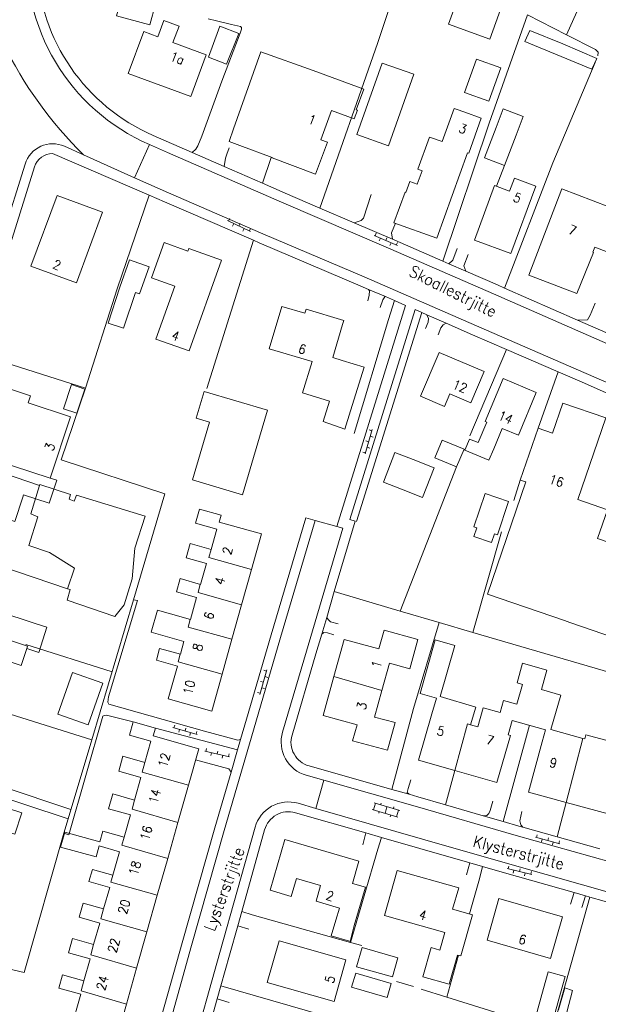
# Model space of a CAD drawing. Header units: metres. Extents: x 189705 to 199106, y 581686 to 588448.
# Tile 484 of 555: x 198081 to 198182, y 585615 to 585786. Entities that reach past the tile are written whole.
import ezdxf

# ---------------------------------------------------------------- set-up
doc = ezdxf.new("R2010")
doc.units = ezdxf.units.M
doc.layers.add('B-WA-OG-GBKN-G', color=7, linetype='Continuous', lineweight=18)
doc.styles.add('Style-STANDARD', font='STANDARD.shx')

msp = doc.modelspace()

# ---------------------------------------------------------------- linework, layer by layer
at = {"layer": 'B-WA-OG-GBKN-G'}
for p, q in [((198117.285, 585750.879), (198121.268, 585749.008)), ((198117.679, 585751.246), (198117.466, 585750.794)), ((198118.372, 585750.369), (198118.159, 585749.916)), ((198119.489, 585750.396), (198119.277, 585749.944)), ((198120.182, 585749.518), (198119.969, 585749.066)), ((198121.3, 585749.546), (198121.087, 585749.093)), ((198142.712, 585748.318), (198146.752, 585746.575)), ((198143.094, 585748.697), (198142.896, 585748.238)), ((198143.814, 585747.842), (198143.616, 585747.383)), ((198144.93, 585747.905), (198144.732, 585747.446)), ((198145.651, 585747.05), (198145.453, 585746.591)), ((198146.767, 585747.113), (198146.569, 585746.654)), ((198141.18, 585710.419), (198142.403, 585714.646)), ((198141.867, 585714.593), (198142.347, 585714.454)), ((198142.069, 585713.493), (198142.549, 585713.354)), ((198141.311, 585712.671), (198141.791, 585712.533)), ((198141.513, 585711.572), (198141.994, 585711.433)), ((198140.755, 585710.75), (198141.235, 585710.611)), ((198122.933, 585668.739), (198124.125, 585672.975)), ((198123.589, 585672.918), (198124.071, 585672.782)), ((198123.048, 585670.992), (198123.529, 585670.857)), ((198123.8, 585671.82), (198124.281, 585671.684)), ((198122.506, 585669.067), (198122.987, 585668.932)), ((198123.258, 585669.894), (198123.739, 585669.759)), ((198107.819, 585662.977), (198112.056, 585661.789)), ((198108.147, 585663.405), (198108.012, 585662.923)), ((198108.975, 585662.653), (198108.84, 585662.172)), ((198110.072, 585662.865), (198109.937, 585662.383)), ((198110.9, 585662.113), (198110.765, 585661.632)), ((198111.998, 585662.325), (198111.863, 585661.843)), ((198113.358, 585658.889), (198117.648, 585657.912)), ((198113.664, 585659.332), (198113.553, 585658.844)), ((198114.528, 585658.622), (198114.417, 585658.135)), ((198115.614, 585658.888), (198115.503, 585658.4)), ((198116.478, 585658.178), (198116.367, 585657.691)), ((198117.564, 585658.444), (198117.453, 585657.956)), ((198142.405, 585648.762), (198146.811, 585647.442)), ((198142.941, 585649.854), (198142.597, 585648.705)), ((198142.749, 585649.912), (198147.156, 585648.592)), ((198143.604, 585648.403), (198143.518, 585648.116)), ((198143.939, 585649.869), (198143.853, 585649.581)), ((198144.953, 585649.252), (198144.608, 585648.102)), ((198146.14, 585649.209), (198146.054, 585648.922)), ((198146.964, 585648.649), (198146.62, 585647.499)), ((198145.614, 585647.801), (198145.528, 585647.513)), ((198170.693, 585643.965), (198174.935, 585642.795)), ((198171.019, 585644.394), (198170.886, 585643.912)), ((198171.85, 585643.646), (198171.717, 585643.164)), ((198172.947, 585643.862), (198172.814, 585643.38)), ((198174.875, 585643.33), (198174.742, 585642.848)), ((198173.778, 585643.114), (198173.645, 585642.632)), ((198165.792, 585638.529), (198170.067, 585637.486)), ((198166.105, 585638.967), (198165.986, 585638.482)), ((198166.958, 585638.244), (198166.839, 585637.759)), ((198168.048, 585638.493), (198167.929, 585638.007)), ((198168.901, 585637.77), (198168.782, 585637.284)), ((198169.991, 585638.019), (198169.872, 585637.533))]:
    msp.add_line(p, q, dxfattribs=at)
at = {"layer": 'B-WA-OG-GBKN-G', "flags": 128}
for points in [[(198176.056, 585783.12), (198187.331, 585808.251)], [(198103.811, 585784.807), (198098.079, 585786.399), (198099.087, 585790.029), (198104.819, 585788.438), (198103.811, 585784.807)], [(198133.316, 585753.067), (198143.287, 585781.586), (198146.256, 585790.526), (198146.256, 585791.009), (198145.874, 585791.365), (198144.637, 585791.692)], [(198162.777, 585782.35), (198155.61, 585784.938), (198157.699, 585790.725), (198164.866, 585788.137), (198162.777, 585782.35)], [(198110.927, 585772.38), (198113.616, 585779.613), (198107.848, 585781.758), (198108.903, 585784.595), (198106.278, 585785.571), (198105.228, 585782.747), (198102.793, 585783.652), (198100.099, 585776.406), (198110.927, 585772.38)], [(198113.936, 585785.885), (198115.365, 585785.55), (198117.974, 585784.91), (198119.571, 585784.561), (198119.746, 585784.381), (198119.743, 585784.101), (198119.481, 585783.367), (198116.338, 585775.07), (198112.825, 585765.506)], [(198169.294, 585786.539), (198162.648, 585767.773), (198154.648, 585743.862)], [(198176.056, 585783.12), (198169.294, 585786.539)], [(198117.151, 585778.004), (198113.994, 585779.23), (198115.713, 585783.971)], [(198115.713, 585783.971), (198115.946, 585784.574), (198119.259, 585783.359)], [(198119.259, 585783.359), (198117.151, 585778.004)], [(198180.462, 585777.149), (198168.86, 585781.933), (198169.69, 585783.856), (198175.463, 585781.549), (198181.314, 585778.991), (198180.462, 585777.149)], [(198181.484, 585779.441), (198181.541, 585780.12), (198181.084, 585780.577), (198176.056, 585783.12)], [(198125.031, 585761.759), (198125.065, 585761.854), (198119.433, 585763.926), (198117.592, 585764.579), (198118.313, 585766.791), (198123.055, 585780.161), (198132.172, 585776.927)], [(198145.191, 585763.834), (198149.616, 585776.257), (198144.124, 585778.213), (198139.699, 585765.79)], [(198162.601, 585771.607), (198158.405, 585773.118), (198160.474, 585778.867), (198164.671, 585777.357), (198162.601, 585771.607)], [(198165.323, 585739.2), (198173.7, 585760.918), (198181.063, 585778.313)], [(198132.172, 585776.927), (198140.953, 585773.704), (198139.628, 585770.092), (198139.816, 585770.023), (198139.273, 585768.544), (198135.314, 585769.997)], [(198135.314, 585769.997), (198133.501, 585764.887), (198134.63, 585764.486)], [(198153.617, 585747.848), (198146.159, 585750.514), (198148.087, 585755.8), (198148.202, 585755.758), (198148.899, 585757.669), (198150.182, 585757.201), (198151.029, 585759.521), (198150.306, 585759.784), (198152.345, 585765.375), (198154.504, 585764.587), (198156.602, 585770.339), (198156.963, 585770.207)], [(198156.963, 585770.207), (198158.427, 585769.673)], [(198158.427, 585769.673), (198161.289, 585768.629)], [(198163.866, 585767.059), (198165.107, 585770.281), (198168.571, 585768.911), (198167.345, 585765.722)], [(198153.617, 585747.848), (198158.909, 585762.647), (198159.123, 585762.571), (198161.289, 585768.629)], [(198163.866, 585767.059), (198161.84, 585761.787), (198165.319, 585760.45), (198167.345, 585765.722)], [(198104.432, 585765.64), (198111.192, 585762.685)], [(198112.825, 585765.506), (198112.145, 585763.862), (198111.808, 585763.256), (198111.192, 585762.685)], [(198125.031, 585761.759), (198132.578, 585758.958), (198134.63, 585764.486)], [(198145.191, 585763.834), (198139.699, 585765.79)], [(198092.355, 585762.284), (198089.024, 585763.777)], [(198103.753, 585764.077), (198101.178, 585758.331)], [(198103.753, 585764.077), (198106.89, 585762.714), (198126.637, 585754.078), (198145.624, 585745.945), (198163.435, 585738.172), (198182.241, 585729.926), (198191.913, 585725.73), (198208.311, 585718.569)], [(198116.695, 585760.279), (198116.954, 585761.721), (198117.157, 585762.407), (198117.589, 585763.525)], [(198103.688, 585755.299), (198086.975, 585762.514)], [(198101.178, 585758.331), (198092.355, 585762.284)], [(198111.192, 585762.685), (198116.695, 585760.279)], [(198123.343, 585757.373), (198124.887, 585761.812)], [(198181.016, 585746.284), (198184.481, 585744.958), (198191.009, 585762.033)], [(198082.205, 585760.697), (198078.351, 585748.294), (198073.216, 585732.439), (198033.351, 585605.633)], [(198083.828, 585760.193), (198079.972, 585747.78), (198074.835, 585731.92), (198073.573, 585727.905)], [(198116.695, 585760.279), (198123.343, 585757.373)], [(198163.962, 585756.831), (198165.319, 585760.45)], [(198240.217, 585697.569), (198221.1, 585706.2), (198205.422, 585713.176), (198190.419, 585719.608), (198179.488, 585724.403), (198160.455, 585732.665), (198140.987, 585741.159), (198123.432, 585748.614), (198107.069, 585755.691), (198101.178, 585758.331)], [(198170.736, 585756.877), (198167.049, 585758.24), (198166.22, 585755.997), (198163.61, 585756.962), (198160.11, 585747.488), (198166.408, 585745.162), (198170.736, 585756.877)], [(198123.343, 585757.373), (198127.312, 585755.639), (198133.316, 585753.067)], [(198169.522, 585741.445), (198175.245, 585756.415), (198183.397, 585753.299)], [(198073.573, 585727.905), (198092.661, 585721.844), (198098.141, 585739.038), (198103.688, 585755.299)], [(198083.215, 585743.002), (198091.096, 585740.093), (198095.623, 585752.355), (198087.742, 585755.264), (198083.215, 585743.002)], [(198121.778, 585747.477), (198106.395, 585754.13), (198103.688, 585755.299)], [(198139.271, 585750.516), (198140.48, 585750.881), (198140.86, 585751.312), (198142.195, 585755.422)], [(198133.316, 585753.067), (198139.271, 585750.516)], [(198139.271, 585750.516), (198145.898, 585747.677)], [(198146.401, 585750.428), (198145.738, 585748.748), (198145.898, 585747.677)], [(198113.693, 585721.771), (198121.778, 585747.477)], [(198141.758, 585738.968), (198140.315, 585739.597), (198122.762, 585747.051), (198121.778, 585747.477)], [(198145.898, 585747.677), (198146.298, 585747.506), (198154.648, 585743.862)], [(198116.232, 585744.041), (198110.583, 585746.053), (198110.425, 585745.611), (198106.319, 585747.073), (198104.14, 585740.956), (198108.15, 585739.527), (198104.883, 585730.354), (198110.628, 585728.307), (198116.232, 585744.041)], [(198155.679, 585743.412), (198156.358, 585744.001), (198157.094, 585746.033)], [(198181.016, 585746.284), (198180.646, 585745.389), (198180.778, 585745.335), (198177.851, 585738.26)], [(198101.329, 585738.408), (198102.022, 585738.162), (198103.689, 585742.854), (198100.304, 585744.056), (198098.638, 585739.363)], [(198159.05, 585744.992), (198158.289, 585743.061), (198158.595, 585742.139)], [(198154.648, 585743.862), (198155.679, 585743.412)], [(198155.679, 585743.412), (198158.595, 585742.139)], [(198158.595, 585742.139), (198164.116, 585739.729), (198165.323, 585739.2)], [(198169.522, 585741.445), (198177.851, 585738.26)], [(198098.638, 585739.363), (198096.589, 585733.077), (198099.243, 585732.224), (198101.329, 585738.408)], [(198141.603, 585736.989), (198141.856, 585737.954), (198141.907, 585738.716), (198141.758, 585738.968)], [(198144.665, 585737.699), (198141.758, 585738.968)], [(198165.323, 585739.2), (198177.98, 585733.65)], [(198144.665, 585737.699), (198144.6, 585737.675), (198144.219, 585737.141), (198143.762, 585735.795)], [(198146.231, 585737.016), (198144.665, 585737.699)], [(198126.698, 585736.018), (198124.501, 585728.665)], [(198126.698, 585736.018), (198130.713, 585734.819), (198130.928, 585735.537), (198137.453, 585733.588), (198137.238, 585732.869), (198135.534, 585727.166)], [(198149.819, 585735.451), (198138.518, 585699.046), (198139.412, 585698.789), (198135.812, 585686.546)], [(198136.254, 585697.825), (198148.159, 585736.175), (198146.231, 585737.016)], [(198146.231, 585737.016), (198145.236, 585733.764), (198139.237, 585713.972)], [(198151.02, 585734.927), (198149.819, 585735.451)], [(198181.05, 585736.589), (198180.187, 585734.481), (198179.705, 585733.693), (198177.98, 585733.65)], [(198139.685, 585698.711), (198151.02, 585734.927)], [(198151.885, 585734.549), (198151.02, 585734.927)], [(198151.612, 585732.165), (198152.12, 585733.282), (198152.145, 585733.892), (198151.885, 585734.549)], [(198155.22, 585733.094), (198151.885, 585734.549)], [(198155.22, 585733.094), (198154.711, 585732.826), (198154.305, 585732.318), (198153.797, 585731.099)], [(198165.661, 585728.552), (198159.776, 585731.107), (198155.22, 585733.094)], [(198177.98, 585733.65), (198182.921, 585731.484), (198183.197, 585731.364)], [(198124.501, 585728.665), (198131.985, 585726.429)], [(198135.534, 585727.166), (198137.199, 585726.646)], [(198153.975, 585728.041), (198150.755, 585720.427), (198154.941, 585718.657), (198155.868, 585720.85), (198159.51, 585719.31), (198161.802, 585724.732), (198153.975, 585728.041)], [(198159.316, 585713.576), (198165.661, 585728.552)], [(198174.622, 585724.662), (198165.661, 585728.552)], [(198138.626, 585717.908), (198137.63, 585714.715), (198133.886, 585716.029), (198134.991, 585719.57), (198130.301, 585721.033), (198131.985, 585726.429)], [(198138.626, 585717.908), (198140.984, 585725.464), (198137.199, 585726.646)], [(198163.449, 585711.286), (198164.936, 585714.86), (198167.755, 585713.687), (198170.836, 585721.094), (198165.072, 585723.492), (198161.97, 585716.037), (198162.244, 585715.923), (198160.777, 585712.397)], [(198171.157, 585714.917), (198174.622, 585724.662)], [(198185.985, 585719.697), (198178.808, 585722.845), (198174.622, 585724.662)], [(198086.566, 585706.24), (198090.071, 585716.879), (198082.72, 585719.301), (198083.124, 585720.529), (198076.828, 585722.602), (198073.844, 585713.542), (198079.15, 585711.794), (198078.226, 585708.988), (198080.047, 585708.388)], [(198092.661, 585721.844), (198088.475, 585709.398), (198106.435, 585703.509), (198101.007, 585685.146)], [(198091.187, 585717.487), (198088.858, 585718.265), (198090.251, 585722.439), (198092.58, 585721.661), (198091.187, 585717.487)], [(198114.165, 585715.93), (198111.885, 585716.607), (198113.275, 585721.262), (198124.227, 585717.99), (198122.838, 585713.337)], [(198176.665, 585681.211), (198190.291, 585676.535), (198195.493, 585691.695), (198188.896, 585693.958), (198188.668, 585693.292), (198181.472, 585695.762), (198183.181, 585700.742), (198178.033, 585702.508), (198182.89, 585716.661), (198175.436, 585719.219), (198173.665, 585714.057), (198171.157, 585714.917), (198168.061, 585705.893), (198169.02, 585705.564)], [(198122.838, 585713.337), (198119.902, 585703.36), (198111.25, 585705.947), (198114.165, 585715.93)], [(198154.529, 585712.837), (198153.232, 585709.764), (198157.019, 585708.167), (198158.315, 585711.239), (198154.529, 585712.837)], [(198160.777, 585712.397), (198159.284, 585713.007), (198158.47, 585711.064), (198162.61, 585709.347), (198163.449, 585711.286)], [(198068.131, 585710.594), (198084.711, 585704.945)], [(198147.478, 585704.324), (198144.329, 585705.546), (198146.323, 585710.687), (198149.486, 585709.448)], [(198086.566, 585706.24), (198080.047, 585708.388)], [(198147.264, 585683.168), (198157.019, 585708.167)], [(198147.478, 585704.324), (198151.13, 585702.893), (198153.138, 585708.017), (198149.486, 585709.448)], [(198078.762, 585704.404), (198071.414, 585706.771), (198068.997, 585699.269), (198076.242, 585696.935), (198077.156, 585699.772), (198080.429, 585698.717), (198081.789, 585702.94)], [(198081.789, 585702.94), (198081.916, 585703.334), (198086.406, 585701.886), (198087.691, 585705.869), (198086.566, 585706.24)], [(198090.794, 585690.63), (198086.449, 585693.347), (198082.867, 585694.566), (198084.44, 585699.544), (198083.195, 585700.026), (198084.711, 585704.945)], [(198084.711, 585704.945), (198084.768, 585705.131), (198090.052, 585703.405), (198089.824, 585702.567), (198090.713, 585702.237), (198091.119, 585703.304), (198103.008, 585699.648), (198101.257, 585694.086), (198100.751, 585688.778), (198099.356, 585684.257), (198097.757, 585682.25), (198089.5, 585685.068), (198090.008, 585686.897), (198089.566, 585687.046)], [(198175.729, 585681.532), (198162.35, 585686.121), (198169.02, 585705.564)], [(198166.966, 585702.377), (198168.061, 585705.893)], [(198166.037, 585702.19), (198164.086, 585696.392), (198163.578, 585696.563), (198163.079, 585695.08), (198160.018, 585696.11), (198160.518, 585697.596), (198160.017, 585697.765), (198161.966, 585703.559), (198166.037, 585702.19)], [(198121.467, 585690.379), (198123.201, 585696.566), (198115.874, 585698.619), (198116.2, 585699.781), (198112.437, 585700.836), (198111.761, 585698.424), (198115.47, 585697.385), (198114.484, 585693.868)], [(198099.979, 585586.384), (198106.01, 585607.117), (198111.074, 585625.198), (198116.747, 585645.13), (198122.22, 585663.934), (198126.498, 585678.58), (198132.501, 585698.905)], [(198119.569, 585660.908), (198120.588, 585664.41), (198124.867, 585679.059), (198130.868, 585699.375), (198132.501, 585698.905)], [(198132.501, 585698.905), (198136.254, 585697.825)], [(198136.254, 585697.825), (198137.271, 585697.532), (198131.01, 585676.246), (198126.852, 585662.172)], [(198159.838, 585679.46), (198164.783, 585696.916)], [(198089.566, 585687.046), (198063.502, 585695.871)], [(198114.484, 585693.868), (198110.822, 585694.894), (198110.13, 585692.426), (198113.645, 585691.44), (198112.627, 585687.811)], [(198114.45, 585693.878), (198114.074, 585692.497), (198121.467, 585690.379)], [(198089.566, 585687.046), (198090.794, 585690.63)], [(198119.747, 585684.245), (198121.467, 585690.379)], [(198112.627, 585687.811), (198109.079, 585688.806), (198108.444, 585686.539), (198111.942, 585685.558), (198110.866, 585681.72)], [(198112.584, 585687.823), (198112.201, 585686.395), (198119.747, 585684.245)], [(198135.812, 585686.546), (198134.496, 585682.074)], [(198136.97, 585686.205), (198135.812, 585686.546)], [(198147.264, 585683.168), (198136.97, 585686.205)], [(198093.758, 585660.859), (198101.007, 585685.146), (198101.693, 585684.994), (198096.67, 585668.282), (198096.543, 585667.393), (198096.721, 585667.037), (198113.335, 585662.367), (198119.076, 585660.794), (198119.569, 585660.908)], [(198118.077, 585678.287), (198119.747, 585684.245)], [(198083.97, 585681.018), (198077.44, 585683.155), (198076.109, 585679.241)], [(198107.388, 585682.695), (198105.135, 585683.327), (198104.059, 585679.493), (198109.745, 585677.897)], [(198110.866, 585681.72), (198107.388, 585682.695)], [(198154.024, 585681.174), (198147.264, 585683.168)], [(198083.97, 585681.018), (198085.987, 585680.364), (198084.573, 585675.984), (198082.492, 585676.672)], [(198110.833, 585681.729), (198110.475, 585680.41), (198118.077, 585678.287)], [(198134.496, 585682.074), (198133.649, 585679.194)], [(198134.496, 585682.074), (198134.74, 585681.698), (198135.172, 585681.317), (198136.468, 585680.962)], [(198145.797, 585652.25), (198149.555, 585666.284), (198154.024, 585681.174)], [(198159.838, 585679.46), (198159.812, 585679.467), (198154.024, 585681.174)], [(198176.665, 585681.211), (198175.729, 585681.532)], [(198082.492, 585676.672), (198082.64, 585677.108), (198076.109, 585679.241)], [(198133.649, 585679.194), (198132.641, 585675.765), (198128.483, 585661.69)], [(198135.757, 585679.057), (198134.665, 585679.387), (198134.03, 585679.438), (198133.649, 585679.194)], [(198144.066, 585669.433), (198145.358, 585674.133), (198148.917, 585673.155), (198150.314, 585678.239), (198144.439, 585679.854), (198143.545, 585676.603), (198137.515, 585678.261), (198135.75, 585671.842)], [(198192.523, 585669.921), (198186.587, 585671.65), (198159.838, 585679.46)], [(198097.279, 585672.655), (198082.304, 585677.382)], [(198109.745, 585677.897), (198109.129, 585675.698)], [(198116.374, 585672.211), (198118.077, 585678.287)], [(198154.192, 585668.346), (198156.686, 585677.228), (198153.318, 585678.173), (198150.712, 585668.892), (198153.531, 585668.1)], [(198082.492, 585676.672), (198081.504, 585673.766), (198075.548, 585675.714)], [(198109.129, 585675.698), (198105.532, 585676.706), (198104.96, 585674.663), (198108.604, 585673.642), (198107.011, 585667.958), (198114.587, 585665.835), (198116.374, 585672.211)], [(198116.374, 585672.211), (198108.722, 585674.359), (198109.083, 585675.711)], [(198173.379, 585662.619), (198175.08, 585668.6), (198171.724, 585669.555), (198172.686, 585672.938), (198168.47, 585674.136), (198167.497, 585670.714), (198168.423, 585670.451), (198167.451, 585667.035)], [(198093.758, 585660.859), (198056.199, 585672.642)], [(198093.137, 585663.447), (198087.854, 585665.313), (198090.405, 585672.533), (198095.688, 585670.666), (198093.137, 585663.447)], [(198135.75, 585671.842), (198133.895, 585665.093), (198139.766, 585663.479), (198139, 585660.692), (198145.027, 585659.035), (198146.345, 585663.829), (198142.794, 585664.806), (198144.066, 585669.433)], [(198135.75, 585671.842), (198144.066, 585669.433)], [(198153.531, 585668.1), (198152.699, 585665.388)], [(198159.45, 585663.468), (198160.359, 585666.492), (198154.192, 585668.346)], [(198167.451, 585667.035), (198165.166, 585667.685), (198164.57, 585665.588)], [(198164.57, 585665.588), (198161.641, 585666.421), (198160.7, 585663.113), (198159.45, 585663.468)], [(198100.959, 585663.948), (198096.315, 585665.158), (198095.909, 585665.056), (198095.655, 585664.98), (198089.795, 585644.407), (198088.932, 585644.687), (198089.671, 585647.164)], [(198110.524, 585652.974), (198112.322, 585659.32), (198104.432, 585661.555), (198104.802, 585662.859), (198100.959, 585663.948), (198100.312, 585661.664), (198104.029, 585660.611), (198102.982, 585656.914)], [(198152.699, 585665.388), (198150.399, 585657.301), (198156.701, 585655.508)], [(198156.701, 585655.508), (198164.021, 585653.426), (198166.354, 585661.63), (198165.963, 585661.742), (198166.668, 585664.22), (198172.421, 585662.583)], [(198119.041, 585659.093), (198104.802, 585662.859)], [(198156.701, 585655.508), (198158.899, 585663.625), (198159.45, 585663.468)], [(198165.102, 585646.681), (198169.656, 585663.37)], [(198172.421, 585662.583), (198171.846, 585660.477)], [(198178.934, 585661.103), (198173.379, 585662.619)], [(198089.671, 585647.164), (198093.758, 585660.859)], [(198119.041, 585659.093), (198119.569, 585660.908)], [(198171.846, 585660.477), (198169.472, 585651.779), (198176.043, 585649.986)], [(198176.043, 585649.986), (198178.934, 585661.103)], [(198183.504, 585660.622), (198179.444, 585661.73), (198179.249, 585661.017), (198178.934, 585661.103)], [(198089.671, 585647.164), (198074.755, 585652.075), (198052.108, 585659.627)], [(198117.923, 585655.252), (198119.041, 585659.093)], [(198102.982, 585656.914), (198099.169, 585657.994), (198098.431, 585655.391), (198102.299, 585654.296), (198101.199, 585650.411)], [(198102.937, 585656.927), (198102.486, 585655.274), (198110.524, 585652.974)], [(198111.776, 585657.392), (198117.554, 585655.815), (198117.923, 585655.252)], [(198090.149, 585648.766), (198066.092, 585656.823)], [(198104.105, 585606.653), (198104.376, 585607.584), (198109.438, 585625.66), (198115.114, 585645.6), (198117.923, 585655.252)], [(198131.43, 585656.336), (198145.797, 585652.25)], [(198155.096, 585649.58), (198156.701, 585655.508)], [(198176.043, 585649.986), (198183.319, 585648), (198185.693, 585656.697)], [(198130.965, 585654.701), (198134.012, 585653.834)], [(198134.012, 585653.834), (198132.625, 585648.955)], [(198134.012, 585653.834), (198149.859, 585649.328), (198167.333, 585644.265), (198187.119, 585638.743), (198205.09, 585633.587), (198219.005, 585629.609)], [(198149.077, 585653.941), (198148.62, 585652.392), (198148.468, 585651.732), (198148.773, 585651.404)], [(198108.692, 585646.508), (198110.524, 585652.974)], [(198145.797, 585652.25), (198148.773, 585651.404)], [(198072.852, 585651.037), (198071.649, 585647.349), (198080.408, 585644.491), (198081.611, 585648.179), (198072.852, 585651.037)], [(198101.199, 585650.411), (198097.389, 585651.49), (198096.657, 585648.907), (198100.485, 585647.823), (198099.395, 585643.975)], [(198108.692, 585646.508), (198100.765, 585648.812), (198101.188, 585650.414)], [(198148.773, 585651.404), (198150.328, 585650.962), (198155.096, 585649.58)], [(198161.656, 585647.679), (198162.288, 585647.747), (198162.592, 585648.102), (198162.821, 585648.585), (198163.277, 585650.236)], [(198129.532, 585649.847), (198132.625, 585648.955)], [(198132.625, 585648.955), (198151.095, 585643.633), (198165.819, 585639.413), (198185.554, 585633.82), (198203.374, 585628.622), (198217.521, 585624.612)], [(198155.096, 585649.58), (198161.656, 585647.679)], [(198168.358, 585648.408), (198168.003, 585646.833), (198168.156, 585646.122), (198168.492, 585645.706)], [(198174.456, 585644.042), (198176.043, 585649.986)], [(198129.061, 585648.213), (198141.26, 585644.698)], [(198161.656, 585647.679), (198165.102, 585646.681)], [(198165.102, 585646.681), (198167.798, 585645.9), (198168.492, 585645.706)], [(198099.395, 585643.975), (198095.684, 585645.026), (198095.159, 585643.173)], [(198104.916, 585584.908), (198110.921, 585606.046), (198115.997, 585623.97), (198122.093, 585645.702)], [(198106.927, 585640.275), (198108.692, 585646.508)], [(198119.756, 585631.077), (198123.73, 585645.243)], [(198168.492, 585645.706), (198174.456, 585644.042)], [(198088.932, 585644.687), (198082.032, 585620.482), (198072.404, 585622.741)], [(198095.042, 585642.454), (198094.524, 585640.55), (198088.365, 585642.225), (198089.072, 585644.828), (198095.159, 585643.173)], [(198106.927, 585640.275), (198098.964, 585642.561), (198099.358, 585643.985)], [(198139.258, 585628.632), (198141.213, 585635.304), (198138.956, 585635.965), (198140.078, 585639.793), (198127.262, 585643.547), (198124.687, 585634.758), (198128.345, 585633.686), (198129.258, 585636.804), (198133.447, 585635.576), (198132.655, 585632.873), (198136.709, 585631.685), (198136.087, 585629.561)], [(198140.75, 585642.664), (198141.26, 585644.698)], [(198141.26, 585644.698), (198144.024, 585643.902)], [(198144.024, 585643.902), (198143.366, 585641.877)], [(198144.024, 585643.902), (198150.626, 585641.999), (198159.305, 585639.512)], [(198174.456, 585644.042), (198181.851, 585641.978)], [(198095.042, 585642.454), (198098.573, 585641.454), (198097.417, 585637.387)], [(198140.579, 585625.165), (198138.614, 585625.717), (198143.366, 585641.877)], [(198105.121, 585633.898), (198106.927, 585640.275)], [(198097.417, 585637.387), (198093.866, 585638.393), (198093.27, 585636.29), (198096.877, 585635.268), (198095.816, 585631.524)], [(198154.134, 585624.401), (198154.992, 585627.417), (198144.52, 585630.396), (198146.745, 585638.215), (198157.387, 585635.188), (198156.336, 585631.494), (198159.76, 585630.52), (198157.728, 585623.378), (198157.156, 585623.541)], [(198158.736, 585637.435), (198159.305, 585639.512)], [(198159.305, 585639.512), (198161.497, 585638.884)], [(198161.497, 585638.884), (198160.971, 585636.775)], [(198161.497, 585638.884), (198165.353, 585637.778), (198177.391, 585634.367)], [(198105.121, 585633.898), (198097.09, 585636.166), (198097.417, 585637.387)], [(198159.286, 585630.655), (198160.971, 585636.775)], [(198103.321, 585627.543), (198105.121, 585633.898)], [(198164.372, 585633.319), (198175.391, 585630.145), (198173.312, 585622.926), (198162.293, 585626.1), (198164.372, 585633.319)], [(198180.846, 585608.313), (198173.671, 585610.529), (198180.145, 585633.586)], [(198176.797, 585632.333), (198177.391, 585634.367)], [(198177.391, 585634.367), (198179.35, 585633.811)], [(198179.35, 585633.811), (198178.728, 585631.775)], [(198179.35, 585633.811), (198180.145, 585633.586)], [(198180.145, 585633.586), (198185.084, 585632.186), (198196.264, 585628.926)], [(198095.816, 585631.524), (198092.244, 585632.537), (198091.555, 585630.105), (198095.138, 585629.09), (198094.079, 585625.354)], [(198103.321, 585627.543), (198095.316, 585629.815), (198095.782, 585631.534)], [(198119.061, 585628.601), (198119.756, 585631.077)], [(198119.756, 585631.077), (198121.602, 585630.495)], [(198138.614, 585625.717), (198121.602, 585630.495)], [(198136.087, 585629.561), (198135.289, 585626.856), (198138.427, 585625.945), (198138.551, 585625.904), (198139.258, 585628.632)], [(198116.121, 585618.169), (198117.633, 585623.509), (198119.061, 585628.601)], [(198121.019, 585628.032), (198119.061, 585628.601)], [(198094.079, 585625.354), (198090.449, 585626.383), (198089.748, 585623.906), (198093.478, 585622.849), (198092.399, 585619.038)], [(198101.538, 585621.249), (198103.321, 585627.543)], [(198101.538, 585621.249), (198093.577, 585623.585), (198094.05, 585625.362)], [(198126.243, 585625.984), (198124.193, 585618.797), (198135.778, 585615.492), (198137.828, 585622.679), (198126.243, 585625.984)], [(198139.683, 585621.473), (198140.62, 585624.82), (198146.836, 585623.08), (198145.899, 585619.733), (198139.683, 585621.473)], [(198157.156, 585623.541), (198155.713, 585618.468), (198151.186, 585619.757), (198152.63, 585624.829), (198154.134, 585624.401)], [(198155.335, 585616.237), (198157.333, 585623.491)], [(198099.767, 585614.997), (198101.538, 585621.249)], [(198092.399, 585619.038), (198088.713, 585620.082), (198088.068, 585617.803), (198091.852, 585616.731), (198090.189, 585610.862), (198097.971, 585608.658), (198099.767, 585614.997)], [(198144.983, 585616.147), (198138.816, 585617.976), (198139.536, 585620.403), (198145.702, 585618.574), (198144.983, 585616.147)], [(198172.106, 585617.753), (198172.913, 585620.634), (198175.846, 585619.813), (198175.039, 585616.932)], [(198099.767, 585614.997), (198091.918, 585617.306), (198092.389, 585619.041)], [(198115.495, 585615.959), (198116.121, 585618.169)], [(198140.19, 585611.265), (198116.121, 585618.169)], [(198149.522, 585618.055), (198146.576, 585618.969)], [(198155.335, 585616.237), (198150.894, 585617.624)], [(198175.039, 585616.932), (198173.628, 585611.889), (198170.695, 585612.71), (198172.106, 585617.753)], [(198174.693, 585614.054), (198175.806, 585617.845), (198177.143, 585617.399), (198176.129, 585613.623)], [(198114.787, 585613.461), (198115.495, 585615.959)], [(198115.495, 585615.959), (198117.595, 585615.332)], [(198167.351, 585612.485), (198155.335, 585616.237)]]:
    msp.add_lwpolyline(points, dxfattribs=at)
at = {"layer": 'B-WA-OG-GBKN-G'}
for centre, radius, start, end in [((198117.843, 585796.499), 35.351, 175.02723, 246.51104), ((198117.835, 585796.499), 33.644, 182.5581, 246.5227), ((198141.187, 585812.124), 69.775, 205.92862, 225.58571), ((198086.98, 585759.215), 5, 65.86384, 162.75157), ((198086.98, 585759.214), 3.3, 90.07865, 162.74096), ((198132.607, 585660.472), 6, 163.54647, 254.12162), ((198132.604, 585660.47), 4.298, 163.51561, 254.14377), ((198127.87, 585644.081), 6, 73.92426, 164.32871), ((198127.871, 585644.08), 4.301, 73.9326, 164.3134)]:
    msp.add_arc(centre, radius, start, end, dxfattribs=at)

# ---------------------------------------------------------------- texts
at = {"layer": 'B-WA-OG-GBKN-G', "style": 'Style-STANDARD'}
for s, height, rotation, p in [('1a', 1.6, 339.0818, (198107.169, 585778.736)), ('1', 1.6, 338.59226, (198131.1, 585767.87)), ('3', 1.6, 340.2421, (198157.264, 585766.274)), ('5', 1.6, 337.48589, (198166.666, 585754.339)), ('7', 1.6, 338.77323, (198176.245, 585748.703)), ('2', 1.6, 336.84657, (198086.836, 585742.719)), ('Skoallestrjitte', 2, 333.43495, (198148.599, 585741.414)), ('4', 1.6, 340.60447, (198107.441, 585730.354)), ('6', 1.6, 343.61369, (198129.439, 585728.021)), ('12', 1.6, 337.71963, (198156.163, 585721.88)), ('14', 1.6, 336.1771, (198164.039, 585716.522)), ('3', 1.6, 70.49643, (198087.052, 585710.82)), ('16', 1.6, 342.05444, (198172.908, 585705.4)), ('2', 1.6, 74.03098, (198117.895, 585692.819)), ('4', 1.6, 74.03098, (198116.618, 585687.594)), ('6', 1.6, 74.03098, (198114.683, 585681.562)), ('8', 1.6, 74.03098, (198112.749, 585676.098)), ('1', 1.6, 74.62927, (198143.733, 585673.147)), ('10', 1.6, 77.11702, (198111.148, 585668.564)), ('3', 1.6, 73.7398, (198141.173, 585665.927)), ('5', 1.6, 346.1722, (198153.468, 585661.764)), ('7', 1.6, 344.10181, (198162.005, 585660.202)), ('12', 1.6, 73.7398, (198106.733, 585655.915)), ('9', 1.6, 346.1722, (198173.003, 585656.231)), ('14', 1.6, 74.03098, (198105.097, 585649.65)), ('16', 1.6, 74.03098, (198103.618, 585643.276)), ('Klysterstrjitte', 2, 345.46349, (198159.714, 585642.367)), ('Lysterstrjitte', 2, 69.6251, (198115.002, 585627.5)), ('18', 1.6, 74.03098, (198101.68, 585637.187)), ('20', 1.6, 74.03098, (198099.789, 585630.494)), ('2', 1.6, 344.28275, (198134.251, 585633.189)), ('4', 1.6, 343.97589, (198150.356, 585629.865)), ('22', 1.6, 74.03098, (198097.994, 585623.767)), ('6', 1.6, 343.7398, (198167.63, 585625.627)), ('24', 1.6, 74.03098, (198096.034, 585617.291)), ('5', 1.6, 75.28269, (198135.679, 585618.51))]:
    msp.add_text(s, height=height, rotation=rotation, dxfattribs=at).set_placement(p)

doc.saveas('drawing.dxf')
